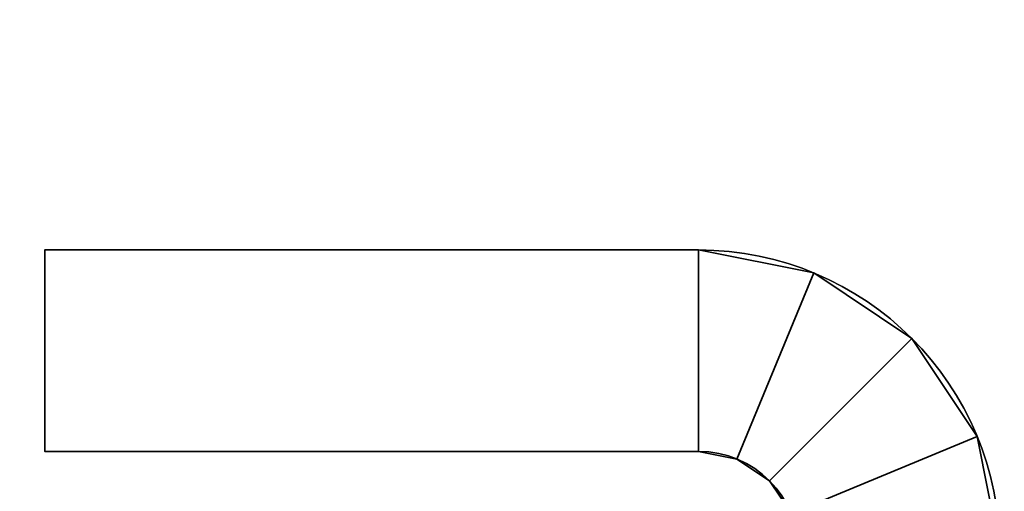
# Model space of a CAD drawing. Header units: millimetres. Extents: x -488 to 6688, y -115 to 115.
# Tile 451 of 656: x 324.45 to 334.24, y 1.6 to 6.29. Entities that reach past the tile are written whole.
import ezdxf

# ---------------------------------------------------------------- set-up
doc = ezdxf.new("R2010")
doc.units = ezdxf.units.MM
doc.layers.add('151', color=7, linetype='Continuous', true_color=0xffffff)

# ---------------------------------------------------------------- blocks, each defined once
blk = doc.blocks.new('UG_SURFACE_001')
at = {"layer": '151', "color": 252, "linetype": 'Continuous', "lineweight": 35}
for points in [[(487.5, -15, 2194.2501), (487.5, 115, 2194.2501), (-487.5, 115, 2194.2501), (-487.5, -15, 2194.2501)], [(-337.5, -15, 2044.25), (-337.5, 115, 2044.25), (337.5, 115, 2044.25), (337.5, -15, 2044.25)]]:
    blk.add_3dface(points, dxfattribs=at)
blk = doc.blocks.new('UG_SURFACE_056')
at = {"layer": '151', "color": 252, "linetype": 'Continuous', "lineweight": 35}
for points in [[(324.7, 2, 1527.75), (324.7, 4, 1527.75), (324.7, 4, 1495.75), (324.7, 2, 1495.75)], [(331.2, 4, 1527.75), (331.2, 4, 1495.75), (324.7, 4, 1495.75), (324.7, 4, 1527.75)], [(331.2, 2, 1495.75), (324.7, 2, 1495.75), (324.7, 4, 1495.75), (331.2, 4, 1495.75)], [(331.2, 4, 1527.75), (324.7, 4, 1527.75), (324.7, 2, 1527.75), (331.2, 2, 1527.75)], [(331.2, 4, 1495.75), (332.348, 3.7716, 1495.75), (331.5827, 1.9239, 1495.75), (331.2, 2, 1495.75)], [(331.2, 2, 1527.75), (331.5827, 1.9239, 1527.75), (332.348, 3.7716, 1527.75), (331.2, 4, 1527.75)], [(331.2, 4, 1495.75), (331.2, 4, 1527.75), (332.348, 3.7716, 1527.75), (332.348, 3.7716, 1495.75)], [(332.348, 3.7716, 1495.75), (333.3213, 3.1213, 1495.75), (331.9071, 1.7071, 1495.75), (331.5827, 1.9239, 1495.75)], [(331.5827, 1.9239, 1527.75), (331.9071, 1.7071, 1527.75), (333.3213, 3.1213, 1527.75), (332.348, 3.7716, 1527.75)], [(332.348, 3.7716, 1495.75), (332.348, 3.7716, 1527.75), (333.3213, 3.1213, 1527.75), (333.3213, 3.1213, 1495.75)], [(332.1239, 1.3827, 1495.75), (331.9071, 1.7071, 1495.75), (333.3213, 3.1213, 1495.75), (333.9716, 2.1481, 1495.75)], [(333.9716, 2.1481, 1527.75), (333.3213, 3.1213, 1527.75), (331.9071, 1.7071, 1527.75), (332.1239, 1.3827, 1527.75)], [(333.3213, 3.1213, 1495.75), (333.3213, 3.1213, 1527.75), (333.9716, 2.1481, 1527.75), (333.9716, 2.1481, 1495.75)], [(332.2, 1, 1495.75), (332.1239, 1.3827, 1495.75), (333.9716, 2.1481, 1495.75), (334.2, 1, 1495.75)], [(334.2, 1, 1527.75), (333.9716, 2.1481, 1527.75), (332.1239, 1.3827, 1527.75), (332.2, 1, 1527.75)], [(333.9716, 2.1481, 1495.75), (333.9716, 2.1481, 1527.75), (334.2, 1, 1527.75), (334.2, 1, 1495.75)], [(331.2, 2, 1527.75), (324.7, 2, 1527.75), (324.7, 2, 1495.75), (331.2, 2, 1495.75)], [(331.5827, 1.9239, 1495.75), (331.5827, 1.9239, 1527.75), (331.2, 2, 1527.75), (331.2, 2, 1495.75)], [(331.9071, 1.7071, 1495.75), (331.9071, 1.7071, 1527.75), (331.5827, 1.9239, 1527.75), (331.5827, 1.9239, 1495.75)], [(332.1239, 1.3827, 1495.75), (332.1239, 1.3827, 1527.75), (331.9071, 1.7071, 1527.75), (331.9071, 1.7071, 1495.75)]]:
    blk.add_3dface(points, dxfattribs=at)
blk = doc.blocks.new('UG_SURFACE_059')
at = {"layer": '151', "color": 252, "linetype": 'Continuous', "lineweight": 35}
for points in [[(324.7, 2, 342.75), (324.7, 4, 342.75), (324.7, 4, 310.75), (324.7, 2, 310.75)], [(331.2, 4, 342.75), (331.2, 4, 310.75), (324.7, 4, 310.75), (324.7, 4, 342.75)], [(331.2, 2, 310.75), (324.7, 2, 310.75), (324.7, 4, 310.75), (331.2, 4, 310.75)], [(331.2, 4, 342.75), (324.7, 4, 342.75), (324.7, 2, 342.75), (331.2, 2, 342.75)], [(331.2, 4, 310.75), (332.348, 3.7716, 310.75), (331.5827, 1.9239, 310.75), (331.2, 2, 310.75)], [(331.2, 2, 342.75), (331.5827, 1.9239, 342.75), (332.348, 3.7716, 342.75), (331.2, 4, 342.75)], [(331.2, 4, 310.75), (331.2, 4, 342.75), (332.348, 3.7716, 342.75), (332.348, 3.7716, 310.75)], [(332.348, 3.7716, 310.75), (333.3213, 3.1213, 310.75), (331.9071, 1.7071, 310.75), (331.5827, 1.9239, 310.75)], [(331.5827, 1.9239, 342.75), (331.9071, 1.7071, 342.75), (333.3213, 3.1213, 342.75), (332.348, 3.7716, 342.75)], [(332.348, 3.7716, 310.75), (332.348, 3.7716, 342.75), (333.3213, 3.1213, 342.75), (333.3213, 3.1213, 310.75)], [(332.1239, 1.3827, 310.75), (331.9071, 1.7071, 310.75), (333.3213, 3.1213, 310.75), (333.9716, 2.1481, 310.75)], [(333.9716, 2.1481, 342.75), (333.3213, 3.1213, 342.75), (331.9071, 1.7071, 342.75), (332.1239, 1.3827, 342.75)], [(333.3213, 3.1213, 310.75), (333.3213, 3.1213, 342.75), (333.9716, 2.1481, 342.75), (333.9716, 2.1481, 310.75)], [(332.2, 1, 310.75), (332.1239, 1.3827, 310.75), (333.9716, 2.1481, 310.75), (334.2, 1, 310.75)], [(334.2, 1, 342.75), (333.9716, 2.1481, 342.75), (332.1239, 1.3827, 342.75), (332.2, 1, 342.75)], [(333.9716, 2.1481, 310.75), (333.9716, 2.1481, 342.75), (334.2, 1, 342.75), (334.2, 1, 310.75)], [(331.2, 2, 342.75), (324.7, 2, 342.75), (324.7, 2, 310.75), (331.2, 2, 310.75)], [(331.5827, 1.9239, 310.75), (331.5827, 1.9239, 342.75), (331.2, 2, 342.75), (331.2, 2, 310.75)], [(331.9071, 1.7071, 310.75), (331.9071, 1.7071, 342.75), (331.5827, 1.9239, 342.75), (331.5827, 1.9239, 310.75)], [(332.1239, 1.3827, 310.75), (332.1239, 1.3827, 342.75), (331.9071, 1.7071, 342.75), (331.9071, 1.7071, 310.75)]]:
    blk.add_3dface(points, dxfattribs=at)
blk = doc.blocks.new('UG_SURFACE_068')
at = {"layer": '151', "color": 252, "linetype": 'Continuous', "lineweight": 35}
for points in [[(324.7, 2, 1777.75), (324.7, 4, 1777.75), (324.7, 4, 1745.75), (324.7, 2, 1745.75)], [(331.2, 4, 1777.75), (331.2, 4, 1745.75), (324.7, 4, 1745.75), (324.7, 4, 1777.75)], [(331.2, 2, 1745.75), (324.7, 2, 1745.75), (324.7, 4, 1745.75), (331.2, 4, 1745.75)], [(331.2, 4, 1777.75), (324.7, 4, 1777.75), (324.7, 2, 1777.75), (331.2, 2, 1777.75)], [(331.2, 4, 1745.75), (332.348, 3.7716, 1745.75), (331.5827, 1.9239, 1745.75), (331.2, 2, 1745.75)], [(331.2, 2, 1777.75), (331.5827, 1.9239, 1777.75), (332.348, 3.7716, 1777.75), (331.2, 4, 1777.75)], [(331.2, 4, 1745.75), (331.2, 4, 1777.75), (332.348, 3.7716, 1777.75), (332.348, 3.7716, 1745.75)], [(332.348, 3.7716, 1745.75), (333.3213, 3.1213, 1745.75), (331.9071, 1.7071, 1745.75), (331.5827, 1.9239, 1745.75)], [(331.5827, 1.9239, 1777.75), (331.9071, 1.7071, 1777.75), (333.3213, 3.1213, 1777.75), (332.348, 3.7716, 1777.75)], [(332.348, 3.7716, 1745.75), (332.348, 3.7716, 1777.75), (333.3213, 3.1213, 1777.75), (333.3213, 3.1213, 1745.75)], [(332.1239, 1.3827, 1745.75), (331.9071, 1.7071, 1745.75), (333.3213, 3.1213, 1745.75), (333.9716, 2.1481, 1745.75)], [(333.9716, 2.1481, 1777.75), (333.3213, 3.1213, 1777.75), (331.9071, 1.7071, 1777.75), (332.1239, 1.3827, 1777.75)], [(333.3213, 3.1213, 1745.75), (333.3213, 3.1213, 1777.75), (333.9716, 2.1481, 1777.75), (333.9716, 2.1481, 1745.75)], [(332.2, 1, 1745.75), (332.1239, 1.3827, 1745.75), (333.9716, 2.1481, 1745.75), (334.2, 1, 1745.75)], [(334.2, 1, 1777.75), (333.9716, 2.1481, 1777.75), (332.1239, 1.3827, 1777.75), (332.2, 1, 1777.75)], [(333.9716, 2.1481, 1745.75), (333.9716, 2.1481, 1777.75), (334.2, 1, 1777.75), (334.2, 1, 1745.75)], [(331.2, 2, 1777.75), (324.7, 2, 1777.75), (324.7, 2, 1745.75), (331.2, 2, 1745.75)], [(331.5827, 1.9239, 1745.75), (331.5827, 1.9239, 1777.75), (331.2, 2, 1777.75), (331.2, 2, 1745.75)], [(331.9071, 1.7071, 1745.75), (331.9071, 1.7071, 1777.75), (331.5827, 1.9239, 1777.75), (331.5827, 1.9239, 1745.75)], [(332.1239, 1.3827, 1745.75), (332.1239, 1.3827, 1777.75), (331.9071, 1.7071, 1777.75), (331.9071, 1.7071, 1745.75)]]:
    blk.add_3dface(points, dxfattribs=at)

msp = doc.modelspace()

# ---------------------------------------------------------------- linework, layer by layer
at = {"layer": '151', "color": 251, "linetype": 'Continuous', "lineweight": -3, "true_color": 0x636466}
for p, q in [((331.2, 4, 1495.75), (324.7, 4, 1495.75)), ((324.7, 4, 1527.75), (324.7, 2, 1527.75)), ((324.7, 4, 1495.75), (324.7, 2, 1495.75)), ((324.7, 4, 1527.75), (331.2, 4, 1527.75)), ((324.7, 4, 1495.75), (324.7, 4, 1527.75)), ((324.7, 4, 342.75), (324.7, 2, 342.75)), ((324.7, 4, 342.75), (331.2, 4, 342.75)), ((324.7, 4, 310.75), (324.7, 4, 342.75)), ((324.7, 4, 310.75), (324.7, 2, 310.75)), ((331.2, 4, 310.75), (324.7, 4, 310.75)), ((324.7, 4, 1777.75), (331.2, 4, 1777.75)), ((324.7, 4, 1745.75), (324.7, 4, 1777.75)), ((324.7, 4, 1745.75), (324.7, 2, 1745.75)), ((324.7, 4, 1777.75), (324.7, 2, 1777.75)), ((331.2, 4, 1745.75), (324.7, 4, 1745.75)), ((324.7, 4, 1777.75), (331.2, 4, 1777.75)), ((331.2, 4, 1527.75), (331.2, 4, 1495.75)), ((331.2, 4, 342.75), (331.2, 4, 310.75)), ((331.2, 4, 1777.75), (331.2, 4, 1745.75)), ((331.2, 2, 1495.75), (324.7, 2, 1495.75)), ((324.7, 2, 1495.75), (324.7, 2, 1527.75)), ((324.7, 2, 1527.75), (331.2, 2, 1527.75)), ((324.7, 2, 310.75), (324.7, 2, 342.75)), ((324.7, 2, 342.75), (331.2, 2, 342.75)), ((331.2, 2, 310.75), (324.7, 2, 310.75)), ((324.7, 2, 1777.75), (331.2, 2, 1777.75)), ((324.7, 2, 1745.75), (324.7, 2, 1777.75)), ((331.2, 2, 1745.75), (324.7, 2, 1745.75)), ((331.2, 2, 1527.75), (331.2, 2, 1495.75)), ((331.2, 2, 342.75), (331.2, 2, 310.75)), ((331.2, 2, 1777.75), (331.2, 2, 1745.75))]:
    msp.add_line(p, q, dxfattribs=at)
at = {"layer": '151', "color": 251, "linetype": 'Continuous', "lineweight": -3, "true_color": 0x636466, "extrusion": (0, 0, -1)}
for centre, radius in [((-331.2, 1, -1495.75), 3), ((-331.2, 1, -310.75), 3), ((-331.2, 1, -1745.75), 3), ((-331.2, 1, -1495.75), 1), ((-331.2, 1, -310.75), 1), ((-331.2, 1, -1745.75), 1)]:
    msp.add_arc(centre, radius, 90, 180, dxfattribs=at)
at = {"layer": '151', "color": 251, "linetype": 'Continuous', "lineweight": -3, "true_color": 0x636466}
for centre, radius in [((331.2, 1, 1527.75), 3), ((331.2, 1, 342.75), 3), ((331.2, 1, 1777.75), 3), ((331.2, 1, 1527.75), 1), ((331.2, 1, 342.75), 1), ((331.2, 1, 1777.75), 1)]:
    msp.add_arc(centre, radius, 0, 90, dxfattribs=at)

# ---------------------------------------------------------------- block references
for name in ['UG_SURFACE_001', 'UG_SURFACE_056', 'UG_SURFACE_059', 'UG_SURFACE_068']:
    msp.add_blockref(name, (0, 0), dxfattribs=at)

doc.saveas('drawing.dxf')
